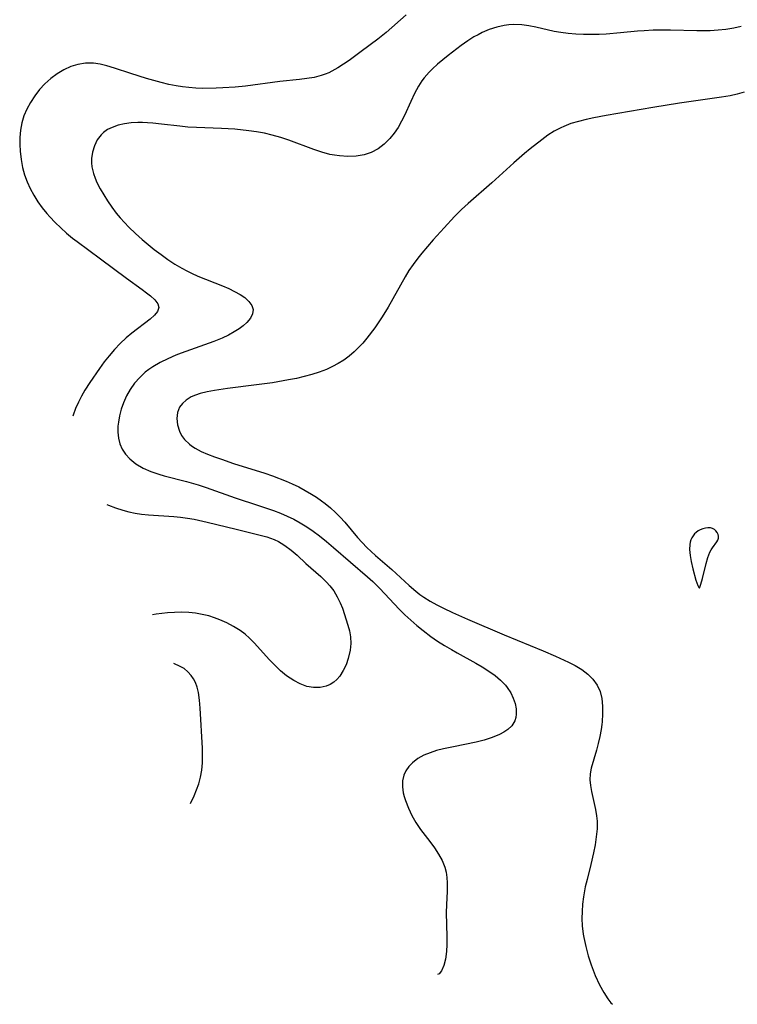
# Model space of a CAD drawing. Header units: metres. Extents: x 1073367 to 1082519, y 1569854 to 1574957.
# Tile 636 of 656: x 1080022 to 1080177, y 1570354 to 1570566. Entities that reach past the tile are written whole.
import ezdxf

# ---------------------------------------------------------------- set-up
doc = ezdxf.new("R2010")
doc.units = ezdxf.units.M
doc.layers.add('CGG_CurvaNivelLidar_v1', color=253, linetype='Continuous', lineweight=30)

msp = doc.modelspace()

# ---------------------------------------------------------------- linework, layer by layer
at = {"layer": 'CGG_CurvaNivelLidar_v1'}
for p, q in [((1080105.3494, 1570566.6727, 74), (1080101.005, 1570562.8756, 74)), ((1080126.4433, 1570564.3899, 74.5), (1080124.8245, 1570564.0316, 74.5)), ((1080127.4131, 1570564.5146, 74.5), (1080126.4433, 1570564.3899, 74.5)), ((1080128.3889, 1570564.5685, 74.5), (1080127.4131, 1570564.5146, 74.5)), ((1080130.2187, 1570564.4835, 74.5), (1080128.3889, 1570564.5685, 74.5)), ((1080131.7539, 1570564.2725, 74.5), (1080130.2187, 1570564.4835, 74.5)), ((1080133.2944, 1570563.9784, 74.5), (1080131.7539, 1570564.2725, 74.5)), ((1080101.005, 1570562.8756, 74), (1080099.2177, 1570561.4193, 74)), ((1080120.8032, 1570562.3861, 74.5), (1080119.9354, 1570561.8924, 74.5)), ((1080121.6857, 1570562.8401, 74.5), (1080120.8032, 1570562.3861, 74.5)), ((1080123.2358, 1570563.5095, 74.5), (1080121.6857, 1570562.8401, 74.5)), ((1080124.8245, 1570564.0316, 74.5), (1080123.2358, 1570563.5095, 74.5)), ((1080137.2358, 1570563.1088, 74.5), (1080133.2944, 1570563.9784, 74.5)), ((1080138.6276, 1570562.864, 74.5), (1080137.2358, 1570563.1088, 74.5)), ((1080140.2057, 1570562.6618, 74.5), (1080138.6276, 1570562.864, 74.5)), ((1080141.8652, 1570562.5209, 74.5), (1080140.2057, 1570562.6618, 74.5)), ((1080143.5366, 1570562.4414, 74.5), (1080141.8652, 1570562.5209, 74.5)), ((1080145.2159, 1570562.4178, 74.5), (1080143.5366, 1570562.4414, 74.5)), ((1080146.8997, 1570562.4475, 74.5), (1080145.2159, 1570562.4178, 74.5)), ((1080148.4328, 1570562.5204, 74.5), (1080146.8997, 1570562.4475, 74.5)), ((1080151.4961, 1570562.7725, 74.5), (1080148.4328, 1570562.5204, 74.5)), ((1080155.16, 1570563.1272, 74.5), (1080151.4961, 1570562.7725, 74.5)), ((1080156.5766, 1570563.2387, 74.5), (1080155.16, 1570563.1272, 74.5)), ((1080158.5264, 1570563.3399, 74.5), (1080156.5766, 1570563.2387, 74.5)), ((1080160.6712, 1570563.3669, 74.5), (1080158.5264, 1570563.3399, 74.5)), ((1080162.2942, 1570563.3452, 74.5), (1080160.6712, 1570563.3669, 74.5)), ((1080167.9617, 1570563.2076, 74.5), (1080162.2942, 1570563.3452, 74.5)), ((1080170.7748, 1570563.2522, 74.5), (1080167.9617, 1570563.2076, 74.5)), ((1080172.4978, 1570563.3528, 74.5), (1080170.7748, 1570563.2522, 74.5)), ((1080174.2018, 1570563.5238, 74.5), (1080172.4978, 1570563.3528, 74.5)), ((1080175.8799, 1570563.7829, 74.5), (1080174.2018, 1570563.5238, 74.5)), ((1080177.5235, 1570564.1531, 74.5), (1080175.8799, 1570563.7829, 74.5)), ((1080099.2177, 1570561.4193, 74), (1080095.6627, 1570558.7365, 74)), ((1080117.1619, 1570560.0464, 74.5), (1080114.3648, 1570557.8968, 74.5)), ((1080118.6022, 1570561.0534, 74.5), (1080117.1619, 1570560.0464, 74.5)), ((1080119.9354, 1570561.8924, 74.5), (1080118.6022, 1570561.0534, 74.5)), ((1080095.6627, 1570558.7365, 74), (1080093.0627, 1570556.852, 74)), ((1080114.3648, 1570557.8968, 74.5), (1080112.0705, 1570556.0119, 74.5)), ((1080034.6104, 1570556, 74), (1080033.0647, 1570555.5128, 74)), ((1080036.2917, 1570556.2688, 74), (1080034.6104, 1570556, 74)), ((1080037.9913, 1570556.2657, 74), (1080036.2917, 1570556.2688, 74)), ((1080039.4081, 1570556.0522, 74), (1080037.9913, 1570556.2657, 74)), ((1080040.8325, 1570555.6998, 74), (1080039.4081, 1570556.0522, 74)), ((1080091.8405, 1570556.0042, 74), (1080090.6075, 1570555.2139, 74)), ((1080093.0627, 1570556.852, 74), (1080091.8405, 1570556.0042, 74)), ((1080112.0705, 1570556.0119, 74.5), (1080110.9845, 1570555.0245, 74.5)), ((1080030.1323, 1570553.9831, 74), (1080028.7759, 1570552.9811, 74)), ((1080031.5679, 1570554.8316, 74), (1080030.1323, 1570553.9831, 74)), ((1080033.0647, 1570555.5128, 74), (1080031.5679, 1570554.8316, 74)), ((1080042.5354, 1570555.1819, 74), (1080040.8325, 1570555.6998, 74)), ((1080046.0171, 1570554.0061, 74), (1080042.5354, 1570555.1819, 74)), ((1080049.4049, 1570552.933, 74), (1080046.0171, 1570554.0061, 74)), ((1080087.8884, 1570553.8601, 74), (1080087.0124, 1570553.5712, 74)), ((1080088.65, 1570554.171, 74), (1080087.8884, 1570553.8601, 74)), ((1080089.3514, 1570554.5086, 74), (1080088.65, 1570554.171, 74)), ((1080090.6075, 1570555.2139, 74), (1080089.3514, 1570554.5086, 74)), ((1080110.2472, 1570554.2855, 74.5), (1080109.216, 1570553.1038, 74.5)), ((1080110.9845, 1570555.0245, 74.5), (1080110.2472, 1570554.2855, 74.5)), ((1080027.4964, 1570551.8119, 74), (1080026.3606, 1570550.5658, 74)), ((1080028.7759, 1570552.9811, 74), (1080027.4964, 1570551.8119, 74)), ((1080052.5802, 1570552.0639, 74), (1080049.4049, 1570552.933, 74)), ((1080054.1817, 1570551.6887, 74), (1080052.5802, 1570552.0639, 74)), ((1080055.7914, 1570551.3668, 74), (1080054.1817, 1570551.6887, 74)), ((1080078.0918, 1570552.2711, 74), (1080070.7182, 1570551.3281, 74)), ((1080082.3244, 1570552.7145, 74), (1080078.0918, 1570552.2711, 74)), ((1080083.927, 1570552.9228, 74), (1080082.3244, 1570552.7145, 74)), ((1080085.4938, 1570553.1966, 74), (1080083.927, 1570552.9228, 74)), ((1080087.0124, 1570553.5712, 74), (1080085.4938, 1570553.1966, 74)), ((1080108.7219, 1570552.4464, 74.5), (1080107.9889, 1570551.3103, 74.5)), ((1080109.216, 1570553.1038, 74.5), (1080108.7219, 1570552.4464, 74.5)), ((1080026.3606, 1570550.5658, 74), (1080025.3244, 1570549.2254, 74)), ((1080057.1476, 1570551.1474, 74), (1080055.7914, 1570551.3668, 74)), ((1080058.5092, 1570550.9817, 74), (1080057.1476, 1570551.1474, 74)), ((1080060.0213, 1570550.8668, 74), (1080058.5092, 1570550.9817, 74)), ((1080061.5379, 1570550.8142, 74), (1080060.0213, 1570550.8668, 74)), ((1080064.4111, 1570550.8466, 74), (1080061.5379, 1570550.8142, 74)), ((1080065.8488, 1570550.9131, 74), (1080064.4111, 1570550.8466, 74)), ((1080068.4894, 1570551.1037, 74), (1080065.8488, 1570550.9131, 74)), ((1080070.7182, 1570551.3281, 74), (1080068.4894, 1570551.1037, 74)), ((1080107.1125, 1570549.6889, 74.5), (1080106.3173, 1570548.0058, 74.5)), ((1080107.9889, 1570551.3103, 74.5), (1080107.1125, 1570549.6889, 74.5)), ((1080176.6478, 1570549.5631, 75), (1080175.1069, 1570549.2313, 75)), ((1080178.1638, 1570549.9714, 75), (1080176.6478, 1570549.5631, 75)), ((1080024.3995, 1570547.8042, 74), (1080023.6373, 1570546.3805, 74)), ((1080025.3244, 1570549.2254, 74), (1080024.3995, 1570547.8042, 74)), ((1080106.3173, 1570548.0058, 74.5), (1080104.9729, 1570545.0102, 74.5)), ((1080164.1749, 1570547.6492, 75), (1080158.4741, 1570546.729, 75)), ((1080173.2694, 1570548.9109, 75), (1080164.1749, 1570547.6492, 75)), ((1080175.1069, 1570549.2313, 75), (1080173.2694, 1570548.9109, 75)), ((1080023.6373, 1570546.3805, 74), (1080023.0086, 1570544.8996, 74)), ((1080158.4741, 1570546.729, 75), (1080148.4329, 1570544.9608, 75)), ((1080022.5358, 1570543.3672, 74), (1080022.2443, 1570541.8288, 74)), ((1080023.0086, 1570544.8996, 74), (1080022.5358, 1570543.3672, 74)), ((1080044.6316, 1570543.1848, 74.5), (1080043.2648, 1570542.87, 74.5)), ((1080046.0659, 1570543.3817, 74.5), (1080044.6316, 1570543.1848, 74.5)), ((1080047.5487, 1570543.4693, 74.5), (1080046.0659, 1570543.3817, 74.5)), ((1080048.5252, 1570543.47, 74.5), (1080047.5487, 1570543.4693, 74.5)), ((1080049.6197, 1570543.4265, 74.5), (1080048.5252, 1570543.47, 74.5)), ((1080050.724, 1570543.345, 74.5), (1080049.6197, 1570543.4265, 74.5)), ((1080052.6587, 1570543.1378, 74.5), (1080050.724, 1570543.345, 74.5)), ((1080056.571, 1570542.6566, 74.5), (1080052.6587, 1570543.1378, 74.5)), ((1080104.3518, 1570543.749, 74.5), (1080103.5962, 1570542.4204, 74.5)), ((1080104.9729, 1570545.0102, 74.5), (1080104.3518, 1570543.749, 74.5)), ((1080140.8163, 1570543.2314, 75), (1080139.2643, 1570542.64, 75)), ((1080142.4213, 1570543.7109, 75), (1080140.8163, 1570543.2314, 75)), ((1080144.0656, 1570544.1112, 75), (1080142.4213, 1570543.7109, 75)), ((1080145.7382, 1570544.4594, 75), (1080144.0656, 1570544.1112, 75)), ((1080148.4329, 1570544.9608, 75), (1080145.7382, 1570544.4594, 75)), ((1080022.2443, 1570541.8288, 74), (1080022.1011, 1570540.2586, 74)), ((1080040.1549, 1570541.3262, 74.5), (1080039.6088, 1570540.8104, 74.5)), ((1080041.0201, 1570541.9332, 74.5), (1080040.1549, 1570541.3262, 74.5)), ((1080041.9897, 1570542.4222, 74.5), (1080041.0201, 1570541.9332, 74.5)), ((1080043.2648, 1570542.87, 74.5), (1080041.9897, 1570542.4222, 74.5)), ((1080058.2983, 1570542.4919, 74.5), (1080056.571, 1570542.6566, 74.5)), ((1080060.1861, 1570542.3672, 74.5), (1080058.2983, 1570542.4919, 74.5)), ((1080065.5534, 1570542.1831, 74.5), (1080060.1861, 1570542.3672, 74.5)), ((1080068.4057, 1570542.0271, 74.5), (1080065.5534, 1570542.1831, 74.5)), ((1080071.415, 1570541.7102, 74.5), (1080068.4057, 1570542.0271, 74.5)), ((1080073.1081, 1570541.4598, 74.5), (1080071.415, 1570541.7102, 74.5)), ((1080074.7879, 1570541.1513, 74.5), (1080073.1081, 1570541.4598, 74.5)), ((1080076.4505, 1570540.7748, 74.5), (1080074.7879, 1570541.1513, 74.5)), ((1080102.7554, 1570541.1671, 74.5), (1080101.8244, 1570540.0091, 74.5)), ((1080103.5962, 1570542.4204, 74.5), (1080102.7554, 1570541.1671, 74.5)), ((1080137.2294, 1570541.5873, 75), (1080135.863, 1570540.71, 75)), ((1080138.6458, 1570542.3558, 75), (1080137.2294, 1570541.5873, 75)), ((1080139.2643, 1570542.64, 75), (1080138.6458, 1570542.3558, 75)), ((1080022.1011, 1570540.2586, 74), (1080022.0815, 1570538.7649, 74)), ((1080038.7809, 1570539.7147, 74.5), (1080038.1629, 1570538.4669, 74.5)), ((1080039.6088, 1570540.8104, 74.5), (1080038.7809, 1570539.7147, 74.5)), ((1080078.3111, 1570540.2521, 74.5), (1080076.4505, 1570540.7748, 74.5)), ((1080080.0886, 1570539.652, 74.5), (1080078.3111, 1570540.2521, 74.5)), ((1080085.4077, 1570537.6391, 74.5), (1080080.0886, 1570539.652, 74.5)), ((1080101.8244, 1570540.0091, 74.5), (1080100.6081, 1570538.8004, 74.5)), ((1080134.5313, 1570539.7537, 75), (1080132.0274, 1570537.7817, 75)), ((1080135.863, 1570540.71, 75), (1080134.5313, 1570539.7537, 75)), ((1080022.0815, 1570538.7649, 74), (1080022.1601, 1570537.2641, 74)), ((1080022.1601, 1570537.2641, 74), (1080022.3674, 1570535.5125, 74)), ((1080037.7504, 1570537.1114, 74.5), (1080037.5539, 1570535.6849, 74.5)), ((1080038.1629, 1570538.4669, 74.5), (1080037.7504, 1570537.1114, 74.5)), ((1080087.1348, 1570537.0614, 74.5), (1080085.4077, 1570537.6391, 74.5)), ((1080088.8685, 1570536.6012, 74.5), (1080087.1348, 1570537.0614, 74.5)), ((1080097.8058, 1570537.0006, 74.5), (1080096.2819, 1570536.5007, 74.5)), ((1080099.2673, 1570537.7842, 74.5), (1080097.8058, 1570537.0006, 74.5)), ((1080100.6081, 1570538.8004, 74.5), (1080099.2673, 1570537.7842, 74.5)), ((1080130.8419, 1570536.7972, 75), (1080128.4974, 1570534.7715, 75)), ((1080132.0274, 1570537.7817, 75), (1080130.8419, 1570536.7972, 75)), ((1080022.3674, 1570535.5125, 74), (1080022.7027, 1570533.7776, 74)), ((1080037.5539, 1570535.6849, 74.5), (1080037.5486, 1570534.8106, 74.5)), ((1080037.5486, 1570534.8106, 74.5), (1080037.6324, 1570533.9291, 74.5)), ((1080089.9156, 1570536.4016, 74.5), (1080088.8685, 1570536.6012, 74.5)), ((1080090.9631, 1570536.2604, 74.5), (1080089.9156, 1570536.4016, 74.5)), ((1080092.7797, 1570536.1478, 74.5), (1080090.9631, 1570536.2604, 74.5)), ((1080094.5618, 1570536.2175, 74.5), (1080092.7797, 1570536.1478, 74.5)), ((1080096.2819, 1570536.5007, 74.5), (1080094.5618, 1570536.2175, 74.5)), ((1080128.4974, 1570534.7715, 75), (1080123.7892, 1570530.4796, 75)), ((1080022.7027, 1570533.7776, 74), (1080023.1266, 1570532.2275, 74)), ((1080037.6324, 1570533.9291, 74.5), (1080037.9553, 1570532.5054, 74.5)), ((1080037.9553, 1570532.5054, 74.5), (1080038.3034, 1570531.5062, 74.5)), ((1080023.1266, 1570532.2275, 74), (1080023.6636, 1570530.712, 74)), ((1080023.6636, 1570530.712, 74), (1080024.3163, 1570529.2414, 74)), ((1080038.3034, 1570531.5062, 74.5), (1080038.7321, 1570530.5123, 74.5)), ((1080038.7321, 1570530.5123, 74.5), (1080039.4093, 1570529.1866, 74.5)), ((1080123.7892, 1570530.4796, 75), (1080118.6595, 1570525.9923, 75)), ((1080024.3163, 1570529.2414, 74), (1080025.1116, 1570527.7846, 74)), ((1080039.4093, 1570529.1866, 74.5), (1080040.1757, 1570527.8712, 74.5)), ((1080025.1116, 1570527.7846, 74), (1080026.0127, 1570526.3807, 74)), ((1080026.0127, 1570526.3807, 74), (1080026.9331, 1570525.1136, 74)), ((1080040.1757, 1570527.8712, 74.5), (1080041.0077, 1570526.5659, 74.5)), ((1080041.0077, 1570526.5659, 74.5), (1080041.9049, 1570525.2546, 74.5)), ((1080026.9331, 1570525.1136, 74), (1080027.9237, 1570523.8923, 74)), ((1080041.9049, 1570525.2546, 74.5), (1080042.8629, 1570523.9715, 74.5)), ((1080042.8629, 1570523.9715, 74.5), (1080043.7306, 1570522.9182, 74.5)), ((1080117.2795, 1570524.7248, 75), (1080115.7214, 1570523.2047, 75)), ((1080118.6595, 1570525.9923, 75), (1080117.2795, 1570524.7248, 75)), ((1080027.9237, 1570523.8923, 74), (1080028.5693, 1570523.1631, 74)), ((1080028.5693, 1570523.1631, 74), (1080029.7233, 1570521.9499, 74)), ((1080029.7233, 1570521.9499, 74), (1080030.9296, 1570520.7784, 74)), ((1080043.7306, 1570522.9182, 74.5), (1080044.6454, 1570521.8959, 74.5)), ((1080044.6454, 1570521.8959, 74.5), (1080045.6007, 1570520.9037, 74.5)), ((1080115.7214, 1570523.2047, 75), (1080113.4812, 1570520.8134, 75)), ((1080030.9296, 1570520.7784, 74), (1080032.1833, 1570519.6499, 74)), ((1080045.6007, 1570520.9037, 74.5), (1080046.9983, 1570519.5614, 74.5)), ((1080113.4812, 1570520.8134, 75), (1080111.1323, 1570518.1796, 75)), ((1080032.1833, 1570519.6499, 74), (1080033.4829, 1570518.5688, 74)), ((1080033.4829, 1570518.5688, 74), (1080034.4442, 1570517.8224, 74)), ((1080034.4442, 1570517.8224, 74), (1080039.4592, 1570514.1367, 74)), ((1080046.9983, 1570519.5614, 74.5), (1080048.4513, 1570518.2718, 74.5)), ((1080048.4513, 1570518.2718, 74.5), (1080051.0709, 1570516.1343, 74.5)), ((1080111.1323, 1570518.1796, 75), (1080108.6765, 1570515.3227, 75)), ((1080051.0709, 1570516.1343, 74.5), (1080052.5311, 1570515.006, 74.5)), ((1080039.4592, 1570514.1367, 74), (1080045.0655, 1570509.9097, 74)), ((1080052.5311, 1570515.006, 74.5), (1080054.0214, 1570513.9245, 74.5)), ((1080054.0214, 1570513.9245, 74.5), (1080055.4942, 1570512.9543, 74.5)), ((1080107.8314, 1570514.2769, 75), (1080106.8047, 1570512.8991, 75)), ((1080108.6765, 1570515.3227, 75), (1080107.8314, 1570514.2769, 75)), ((1080055.4942, 1570512.9543, 74.5), (1080057.0115, 1570512.06, 74.5)), ((1080057.0115, 1570512.06, 74.5), (1080058.052, 1570511.5076, 74.5)), ((1080058.052, 1570511.5076, 74.5), (1080059.1096, 1570510.9927, 74.5)), ((1080105.9281, 1570511.5821, 75), (1080105.1047, 1570510.2259, 75)), ((1080106.8047, 1570512.8991, 75), (1080105.9281, 1570511.5821, 75)), ((1080045.0655, 1570509.9097, 74), (1080048.4617, 1570507.5061, 74)), ((1080059.1096, 1570510.9927, 74.5), (1080060.4402, 1570510.4027, 74.5)), ((1080060.4402, 1570510.4027, 74.5), (1080065.7874, 1570508.2758, 74.5)), ((1080105.1047, 1570510.2259, 75), (1080101.4781, 1570503.6687, 75)), ((1080048.4617, 1570507.5061, 74), (1080049.3969, 1570506.8067, 74)), ((1080065.7874, 1570508.2758, 74.5), (1080067.118, 1570507.6997, 74.5)), ((1080067.118, 1570507.6997, 74.5), (1080068.3724, 1570507.0973, 74.5)), ((1080068.3724, 1570507.0973, 74.5), (1080069.5474, 1570506.4451, 74.5)), ((1080049.3969, 1570506.8067, 74), (1080050.2419, 1570506.1263, 74)), ((1080050.2419, 1570506.1263, 74), (1080051.1766, 1570505.2568, 74)), ((1080051.1766, 1570505.2568, 74), (1080051.8173, 1570504.4144, 74)), ((1080069.5474, 1570506.4451, 74.5), (1080070.5773, 1570505.7455, 74.5)), ((1080070.5773, 1570505.7455, 74.5), (1080071.4706, 1570504.934, 74.5)), ((1080071.4706, 1570504.934, 74.5), (1080072.0908, 1570504.0687, 74.5)), ((1080051.7931, 1570502.7665, 74), (1080051.1336, 1570501.9399, 74)), ((1080052.0512, 1570503.5861, 74), (1080051.7931, 1570502.7665, 74)), ((1080051.8173, 1570504.4144, 74), (1080052.0512, 1570503.5861, 74)), ((1080072.0908, 1570504.0687, 74.5), (1080072.3666, 1570503.1622, 74.5)), ((1080072.3666, 1570503.1622, 74.5), (1080072.2436, 1570502.2396, 74.5)), ((1080101.4781, 1570503.6687, 75), (1080100.191, 1570501.6022, 75)), ((1080050.1841, 1570501.0966, 74), (1080046.2055, 1570498.0978, 74)), ((1080051.1336, 1570501.9399, 74), (1080050.1841, 1570501.0966, 74)), ((1080071.7788, 1570501.3129, 74.5), (1080071.0356, 1570500.4074, 74.5)), ((1080072.2436, 1570502.2396, 74.5), (1080071.7788, 1570501.3129, 74.5)), ((1080100.191, 1570501.6022, 75), (1080098.5481, 1570499.2334, 75)), ((1080069.323, 1570499.0047, 74.5), (1080068.2971, 1570498.3556, 74.5)), ((1080070.2439, 1570499.6893, 74.5), (1080069.323, 1570499.0047, 74.5)), ((1080071.0356, 1570500.4074, 74.5), (1080070.2439, 1570499.6893, 74.5)), ((1080098.5481, 1570499.2334, 75), (1080096.855, 1570497.008, 75)), ((1080045.0105, 1570497.0971, 74), (1080043.7344, 1570495.896, 74)), ((1080046.2055, 1570498.0978, 74), (1080045.0105, 1570497.0971, 74)), ((1080065.6691, 1570497.0244, 74.5), (1080063.9227, 1570496.3146, 74.5)), ((1080067.0273, 1570497.6639, 74.5), (1080065.6691, 1570497.0244, 74.5)), ((1080068.2971, 1570498.3556, 74.5), (1080067.0273, 1570497.6639, 74.5)), ((1080096.855, 1570497.008, 75), (1080095.9615, 1570495.9451, 75)), ((1080042.5048, 1570494.6031, 74), (1080041.3245, 1570493.2349, 74)), ((1080043.7344, 1570495.896, 74), (1080042.5048, 1570494.6031, 74)), ((1080063.9227, 1570496.3146, 74.5), (1080056.8312, 1570493.7514, 74.5)), ((1080095.0822, 1570494.9906, 75), (1080094.1564, 1570494.0886, 75)), ((1080095.9615, 1570495.9451, 75), (1080095.0822, 1570494.9906, 75)), ((1080041.3245, 1570493.2349, 74), (1080040.2724, 1570491.9025, 74)), ((1080053.988, 1570492.5711, 74.5), (1080052.3138, 1570491.7509, 74.5)), ((1080055.7228, 1570493.3142, 74.5), (1080053.988, 1570492.5711, 74.5)), ((1080056.8312, 1570493.7514, 74.5), (1080055.7228, 1570493.3142, 74.5)), ((1080091.9076, 1570492.3038, 75), (1080090.6926, 1570491.5346, 75)), ((1080093.0632, 1570493.1564, 75), (1080091.9076, 1570492.3038, 75)), ((1080094.1564, 1570494.0886, 75), (1080093.0632, 1570493.1564, 75)), ((1080039.2468, 1570490.4993, 74), (1080037.1724, 1570487.4425, 74)), ((1080040.2724, 1570491.9025, 74), (1080039.2468, 1570490.4993, 74)), ((1080049.9125, 1570490.2632, 74.5), (1080049.138, 1570489.6581, 74.5)), ((1080050.7276, 1570490.8243, 74.5), (1080049.9125, 1570490.2632, 74.5)), ((1080052.3138, 1570491.7509, 74.5), (1080050.7276, 1570490.8243, 74.5)), ((1080088.1887, 1570490.291, 75), (1080086.6228, 1570489.6884, 75)), ((1080089.4641, 1570490.8745, 75), (1080088.1887, 1570490.291, 75)), ((1080090.6926, 1570491.5346, 75), (1080089.4641, 1570490.8745, 75)), ((1080047.9244, 1570488.5288, 74.5), (1080046.8376, 1570487.2891, 74.5)), ((1080049.138, 1570489.6581, 74.5), (1080047.9244, 1570488.5288, 74.5)), ((1080080.0078, 1570488.0027, 75), (1080076.52, 1570487.4218, 75)), ((1080081.6721, 1570488.333, 75), (1080080.0078, 1570488.0027, 75)), ((1080083.365, 1570488.7219, 75), (1080081.6721, 1570488.333, 75)), ((1080085.0119, 1570489.1693, 75), (1080083.365, 1570488.7219, 75)), ((1080086.6228, 1570489.6884, 75), (1080085.0119, 1570489.1693, 75)), ((1080036.1428, 1570485.7903, 74), (1080035.4268, 1570484.5311, 74)), ((1080037.1724, 1570487.4425, 74), (1080036.1428, 1570485.7903, 74)), ((1080045.8807, 1570485.9566, 74.5), (1080045.0733, 1570484.5646, 74.5)), ((1080046.8376, 1570487.2891, 74.5), (1080045.8807, 1570485.9566, 74.5)), ((1080066.8644, 1570486.1808, 75), (1080064.0079, 1570485.7656, 75)), ((1080073.0539, 1570486.9498, 75), (1080066.8644, 1570486.1808, 75)), ((1080076.52, 1570487.4218, 75), (1080073.0539, 1570486.9498, 75)), ((1080035.4268, 1570484.5311, 74), (1080034.7659, 1570483.2497, 74)), ((1080045.0733, 1570484.5646, 74.5), (1080044.4094, 1570483.1117, 74.5)), ((1080057.9069, 1570483.6648, 75), (1080057.1206, 1570482.957, 75)), ((1080059.0345, 1570484.3557, 75), (1080057.9069, 1570483.6648, 75)), ((1080059.952, 1570484.757, 75), (1080059.0345, 1570484.3557, 75)), ((1080060.9419, 1570485.0903, 75), (1080059.952, 1570484.757, 75)), ((1080062.4328, 1570485.4672, 75), (1080060.9419, 1570485.0903, 75)), ((1080064.0079, 1570485.7656, 75), (1080062.4328, 1570485.4672, 75)), ((1080034.1275, 1570481.8539, 74), (1080033.5666, 1570480.4383, 74)), ((1080034.7659, 1570483.2497, 74), (1080034.1275, 1570481.8539, 74)), ((1080043.9267, 1570481.7152, 74.5), (1080043.5692, 1570480.298, 74.5)), ((1080044.4094, 1570483.1117, 74.5), (1080043.9267, 1570481.7152, 74.5)), ((1080056.5217, 1570482.1408, 75), (1080056.0691, 1570480.9751, 75)), ((1080057.1206, 1570482.957, 75), (1080056.5217, 1570482.1408, 75)), ((1080033.5666, 1570480.4383, 74), (1080033.4977, 1570480.2305, 74)), ((1080043.5692, 1570480.298, 74.5), (1080043.3326, 1570478.8792, 74.5)), ((1080056.0691, 1570480.9751, 75), (1080055.9217, 1570479.7079, 75)), ((1080055.9217, 1570479.7079, 75), (1080056.0631, 1570478.3155, 75)), ((1080043.2507, 1570478.0354, 74.5), (1080043.227, 1570476.7296, 74.5)), ((1080043.3326, 1570478.8792, 74.5), (1080043.2507, 1570478.0354, 74.5)), ((1080056.0631, 1570478.3155, 75), (1080056.4835, 1570476.9428, 75)), ((1080043.227, 1570476.7296, 74.5), (1080043.3513, 1570475.4642, 74.5)), ((1080043.3513, 1570475.4642, 74.5), (1080043.6525, 1570474.2579, 74.5)), ((1080056.4835, 1570476.9428, 75), (1080056.9504, 1570476.011, 75)), ((1080056.9504, 1570476.011, 75), (1080057.5663, 1570475.15, 75)), ((1080043.6525, 1570474.2579, 74.5), (1080044.1749, 1570473.0925, 74.5)), ((1080044.1749, 1570473.0925, 74.5), (1080044.8905, 1570472.0178, 74.5)), ((1080057.5663, 1570475.15, 75), (1080058.6321, 1570474.1426, 75)), ((1080058.6321, 1570474.1426, 75), (1080059.0648, 1570473.8241, 75)), ((1080059.0648, 1570473.8241, 75), (1080059.8838, 1570473.3033, 75)), ((1080059.8838, 1570473.3033, 75), (1080061.1731, 1570472.6261, 75)), ((1080044.8905, 1570472.0178, 74.5), (1080045.7736, 1570471.0425, 74.5)), ((1080045.7736, 1570471.0425, 74.5), (1080047.1271, 1570469.9456, 74.5)), ((1080061.1731, 1570472.6261, 75), (1080062.5601, 1570472.0156, 75)), ((1080062.5601, 1570472.0156, 75), (1080064.0175, 1570471.451, 75)), ((1080064.0175, 1570471.451, 75), (1080065.5233, 1570470.9143, 75)), ((1080047.1271, 1570469.9456, 74.5), (1080048.6738, 1570469.0269, 74.5)), ((1080048.6738, 1570469.0269, 74.5), (1080050.2971, 1570468.3076, 74.5)), ((1080065.5233, 1570470.9143, 75), (1080068.1666, 1570470.031, 75)), ((1080068.1666, 1570470.031, 75), (1080074.9084, 1570467.9005, 75)), ((1080050.2971, 1570468.3076, 74.5), (1080052.0194, 1570467.7157, 74.5)), ((1080052.0194, 1570467.7157, 74.5), (1080053.1682, 1570467.3852, 74.5)), ((1080053.1682, 1570467.3852, 74.5), (1080058.0275, 1570466.1172, 74.5)), ((1080074.9084, 1570467.9005, 75), (1080076.5666, 1570467.3285, 75)), ((1080076.5666, 1570467.3285, 75), (1080079.5154, 1570466.2046, 75)), ((1080058.0275, 1570466.1172, 74.5), (1080060.5083, 1570465.3859, 74.5)), ((1080060.5083, 1570465.3859, 74.5), (1080062.2777, 1570464.8048, 74.5)), ((1080062.2777, 1570464.8048, 74.5), (1080068.527, 1570462.6092, 74.5)), ((1080079.5154, 1570466.2046, 75), (1080080.8021, 1570465.6447, 75)), ((1080080.8021, 1570465.6447, 75), (1080082.2129, 1570464.9555, 75)), ((1080082.2129, 1570464.9555, 75), (1080083.5876, 1570464.2115, 75)), ((1080068.527, 1570462.6092, 74.5), (1080073.5504, 1570460.9642, 74.5)), ((1080083.5876, 1570464.2115, 75), (1080084.9292, 1570463.4235, 75)), ((1080084.9292, 1570463.4235, 75), (1080086.0302, 1570462.7308, 75)), ((1080086.0302, 1570462.7308, 75), (1080087.0994, 1570461.9993, 75)), ((1080040.8632, 1570461.1931, 74), (1080041.223, 1570461.0259, 74)), ((1080041.223, 1570461.0259, 74), (1080042.7369, 1570460.4376, 74)), ((1080042.7369, 1570460.4376, 74), (1080044.3014, 1570459.9424, 74)), ((1080073.5504, 1570460.9642, 74.5), (1080076.7717, 1570459.8673, 74.5)), ((1080087.0994, 1570461.9993, 75), (1080087.9024, 1570461.3962, 75)), ((1080087.9024, 1570461.3962, 75), (1080089.0287, 1570460.4613, 75)), ((1080089.0287, 1570460.4613, 75), (1080090.1046, 1570459.4704, 75)), ((1080044.3014, 1570459.9424, 74), (1080045.6195, 1570459.6072, 74)), ((1080045.6195, 1570459.6072, 74), (1080046.9595, 1570459.3344, 74)), ((1080046.9595, 1570459.3344, 74), (1080048.3164, 1570459.122, 74)), ((1080048.3164, 1570459.122, 74), (1080049.8206, 1570458.9538, 74)), ((1080049.8206, 1570458.9538, 74), (1080055.2546, 1570458.57, 74)), ((1080055.2546, 1570458.57, 74), (1080056.7544, 1570458.4325, 74)), ((1080056.7544, 1570458.4325, 74), (1080058.244, 1570458.2416, 74)), ((1080058.244, 1570458.2416, 74), (1080059.656, 1570457.9945, 74)), ((1080076.7717, 1570459.8673, 74.5), (1080078.2543, 1570459.3039, 74.5)), ((1080078.2543, 1570459.3039, 74.5), (1080079.6992, 1570458.684, 74.5)), ((1080079.6992, 1570458.684, 74.5), (1080081.1115, 1570458, 74.5)), ((1080090.1046, 1570459.4704, 75), (1080091.1331, 1570458.4321, 75)), ((1080091.1331, 1570458.4321, 75), (1080092.1152, 1570457.3529, 75)), ((1080059.656, 1570457.9945, 74), (1080062.4591, 1570457.3712, 74)), ((1080062.4591, 1570457.3712, 74), (1080068.6893, 1570455.829, 74)), ((1080081.1115, 1570458, 74.5), (1080082.4871, 1570457.2491, 74.5)), ((1080082.4871, 1570457.2491, 74.5), (1080083.9223, 1570456.3643, 74.5)), ((1080083.9223, 1570456.3643, 74.5), (1080085.3166, 1570455.4122, 74.5)), ((1080092.1152, 1570457.3529, 75), (1080094.8732, 1570454.0579, 75)), ((1080170.3271, 1570456.1347, 75.5), (1080169.7824, 1570456.0646, 75.5)), ((1080170.8473, 1570456.1215, 75.5), (1080170.3271, 1570456.1347, 75.5)), ((1080171.3228, 1570456.0061, 75.5), (1080170.8473, 1570456.1215, 75.5)), ((1080068.6893, 1570455.829, 74), (1080073.6075, 1570454.6684, 74)), ((1080073.6075, 1570454.6684, 74), (1080075.2885, 1570454.1896, 74)), ((1080075.2885, 1570454.1896, 74), (1080076.8998, 1570453.6077, 74)), ((1080085.3166, 1570455.4122, 74.5), (1080086.6761, 1570454.4056, 74.5)), ((1080086.6761, 1570454.4056, 74.5), (1080088.1974, 1570453.1962, 74.5)), ((1080094.8732, 1570454.0579, 75), (1080095.8587, 1570452.9667, 75)), ((1080166.8695, 1570454.0115, 75.5), (1080166.6686, 1570453.5414, 75.5)), ((1080167.1293, 1570454.4459, 75.5), (1080166.8695, 1570454.0115, 75.5)), ((1080167.4455, 1570454.8367, 75.5), (1080167.1293, 1570454.4459, 75.5)), ((1080167.8205, 1570455.1797, 75.5), (1080167.4455, 1570454.8367, 75.5)), ((1080168.2395, 1570455.4714, 75.5), (1080167.8205, 1570455.1797, 75.5)), ((1080168.6903, 1570455.712, 75.5), (1080168.2395, 1570455.4714, 75.5)), ((1080169.231, 1570455.9224, 75.5), (1080168.6903, 1570455.712, 75.5)), ((1080169.7824, 1570456.0646, 75.5), (1080169.231, 1570455.9224, 75.5)), ((1080171.7112, 1570455.7905, 75.5), (1080171.3228, 1570456.0061, 75.5)), ((1080172.0403, 1570455.4921, 75.5), (1080171.7112, 1570455.7905, 75.5)), ((1080172.3067, 1570455.1362, 75.5), (1080172.0403, 1570455.4921, 75.5)), ((1080172.5018, 1570454.744, 75.5), (1080172.3067, 1570455.1362, 75.5)), ((1080172.611, 1570454.333, 75.5), (1080172.5018, 1570454.744, 75.5)), ((1080172.6129, 1570453.9188, 75.5), (1080172.611, 1570454.333, 75.5)), ((1080076.8998, 1570453.6077, 74), (1080077.8503, 1570453.1741, 74)), ((1080077.8503, 1570453.1741, 74), (1080078.4273, 1570452.8661, 74)), ((1080078.4273, 1570452.8661, 74), (1080079.2229, 1570452.3763, 74)), ((1080079.2229, 1570452.3763, 74), (1080080.5721, 1570451.3657, 74)), ((1080088.1974, 1570453.1962, 74.5), (1080089.6795, 1570451.9453, 74.5)), ((1080089.6795, 1570451.9453, 74.5), (1080096.9975, 1570445.5874, 74.5)), ((1080095.8587, 1570452.9667, 75), (1080096.8881, 1570451.9147, 75)), ((1080096.8881, 1570451.9147, 75), (1080097.8055, 1570451.0448, 75)), ((1080166.4471, 1570452.5563, 75.5), (1080166.3943, 1570451.5087, 75.5)), ((1080166.533, 1570453.0594, 75.5), (1080166.4471, 1570452.5563, 75.5)), ((1080166.6686, 1570453.5414, 75.5), (1080166.533, 1570453.0594, 75.5)), ((1080171.0339, 1570451.4166, 75.5), (1080171.3417, 1570451.8728, 75.5)), ((1080171.3417, 1570451.8728, 75.5), (1080172.2711, 1570453.1119, 75.5)), ((1080172.2711, 1570453.1119, 75.5), (1080172.4907, 1570453.5126, 75.5)), ((1080172.4907, 1570453.5126, 75.5), (1080172.6129, 1570453.9188, 75.5)), ((1080080.5721, 1570451.3657, 74), (1080081.832, 1570450.2509, 74)), ((1080081.832, 1570450.2509, 74), (1080083.7307, 1570448.4599, 74)), ((1080097.8055, 1570451.0448, 75), (1080098.7471, 1570450.2011, 75)), ((1080098.7471, 1570450.2011, 75), (1080102.262, 1570447.179, 75)), ((1080166.3943, 1570451.5087, 75.5), (1080166.4897, 1570450.221, 75.5)), ((1080166.4897, 1570450.221, 75.5), (1080166.6987, 1570448.8794, 75.5)), ((1080169.9406, 1570448.4446, 75.5), (1080170.3216, 1570449.7923, 75.5)), ((1080170.3216, 1570449.7923, 75.5), (1080170.5248, 1570450.3626, 75.5)), ((1080170.5248, 1570450.3626, 75.5), (1080170.7594, 1570450.9068, 75.5)), ((1080170.7594, 1570450.9068, 75.5), (1080171.0339, 1570451.4166, 75.5)), ((1080083.7307, 1570448.4599, 74), (1080086.9639, 1570445.6475, 74)), ((1080166.6987, 1570448.8794, 75.5), (1080167.0547, 1570447.2814, 75.5)), ((1080169.1707, 1570445.2582, 75.5), (1080169.9406, 1570448.4446, 75.5)), ((1080086.9639, 1570445.6475, 74), (1080088.2035, 1570444.42, 74)), ((1080096.9975, 1570445.5874, 74.5), (1080098.1393, 1570444.5523, 74.5)), ((1080102.262, 1570447.179, 75), (1080105.957, 1570443.7297, 75)), ((1080167.0547, 1570447.2814, 75.5), (1080167.7275, 1570444.8895, 75.5)), ((1080088.2035, 1570444.42, 74), (1080088.8656, 1570443.6721, 74)), ((1080088.8656, 1570443.6721, 74), (1080089.7123, 1570442.5681, 74)), ((1080098.1393, 1570444.5523, 74.5), (1080099.6743, 1570443.0496, 74.5)), ((1080105.957, 1570443.7297, 75), (1080107.396, 1570442.4862, 75)), ((1080167.7275, 1570444.8895, 75.5), (1080168.1544, 1570443.7249, 75.5)), ((1080168.1544, 1570443.7249, 75.5), (1080168.3695, 1570443.3201, 75.5)), ((1080168.5498, 1570443.2681, 75.5), (1080168.6089, 1570443.3744, 75.5)), ((1080168.6089, 1570443.3744, 75.5), (1080168.8275, 1570443.9836, 75.5)), ((1080168.8275, 1570443.9836, 75.5), (1080169.1707, 1570445.2582, 75.5)), ((1080089.7123, 1570442.5681, 74), (1080090.4818, 1570441.319, 74)), ((1080090.4818, 1570441.319, 74), (1080091.1262, 1570440.0047, 74)), ((1080099.6743, 1570443.0496, 74.5), (1080103.8017, 1570438.6093, 74.5)), ((1080107.396, 1570442.4862, 75), (1080108.252, 1570441.8221, 75)), ((1080108.252, 1570441.8221, 75), (1080109.1386, 1570441.1972, 75)), ((1080168.3695, 1570443.3201, 75.5), (1080168.4727, 1570443.2262, 75.5)), ((1080168.4727, 1570443.2262, 75.5), (1080168.5, 1570443.24, 75.5)), ((1080168.5, 1570443.24, 75.5), (1080168.5498, 1570443.2681, 75.5)), ((1080091.1262, 1570440.0047, 74), (1080091.593, 1570438.8386, 74)), ((1080109.1386, 1570441.1972, 75), (1080110.5043, 1570440.3482, 75)), ((1080110.5043, 1570440.3482, 75), (1080111.923, 1570439.5694, 75)), ((1080111.923, 1570439.5694, 75), (1080113.3801, 1570438.839, 75)), ((1080051.4696, 1570437.5142, 74), (1080050.6859, 1570437.3965, 74)), ((1080053.9089, 1570437.8065, 74), (1080051.4696, 1570437.5142, 74)), ((1080055.453, 1570437.9253, 74), (1080053.9089, 1570437.8065, 74)), ((1080056.9897, 1570437.9698, 74), (1080055.453, 1570437.9253, 74)), ((1080058.5152, 1570437.9204, 74), (1080056.9897, 1570437.9698, 74)), ((1080059.9684, 1570437.7672, 74), (1080058.5152, 1570437.9204, 74)), ((1080061.403, 1570437.5128, 74), (1080059.9684, 1570437.7672, 74)), ((1080062.8139, 1570437.1606, 74), (1080061.403, 1570437.5128, 74)), ((1080064.025, 1570436.774, 74), (1080062.8139, 1570437.1606, 74)), ((1080091.593, 1570438.8386, 74), (1080092.797, 1570435.2155, 74)), ((1080103.8017, 1570438.6093, 74.5), (1080105.0307, 1570437.395, 74.5)), ((1080105.0307, 1570437.395, 74.5), (1080106.3083, 1570436.2226, 74.5)), ((1080113.3801, 1570438.839, 75), (1080115.3343, 1570437.9214, 75)), ((1080115.3343, 1570437.9214, 75), (1080118.565, 1570436.5007, 75)), ((1080065.2134, 1570436.3239, 74), (1080064.025, 1570436.774, 74)), ((1080066.7052, 1570435.6653, 74), (1080065.2134, 1570436.3239, 74)), ((1080068.1478, 1570434.9166, 74), (1080066.7052, 1570435.6653, 74)), ((1080069.5738, 1570434.0331, 74), (1080068.1478, 1570434.9166, 74)), ((1080092.797, 1570435.2155, 74), (1080093.1447, 1570433.9537, 74)), ((1080106.3083, 1570436.2226, 74.5), (1080107.6296, 1570435.0909, 74.5)), ((1080107.6296, 1570435.0909, 74.5), (1080108.9902, 1570434.003, 74.5)), ((1080118.565, 1570436.5007, 75), (1080126.4533, 1570433.1278, 75)), ((1080070.6169, 1570433.2539, 74), (1080069.5738, 1570434.0331, 74)), ((1080071.6022, 1570432.3948, 74), (1080070.6169, 1570433.2539, 74)), ((1080093.1447, 1570433.9537, 74), (1080093.3705, 1570432.6797, 74)), ((1080108.9902, 1570434.003, 74.5), (1080110.6696, 1570432.7596, 74.5)), ((1080110.6696, 1570432.7596, 74.5), (1080112.105, 1570431.7691, 74.5)), ((1080126.4533, 1570433.1278, 75), (1080134.8709, 1570429.6605, 75)), ((1080072.6614, 1570431.3289, 74), (1080071.6022, 1570432.3948, 74)), ((1080075.8252, 1570427.7751, 74), (1080072.6614, 1570431.3289, 74)), ((1080093.4179, 1570431.2333, 74), (1080093.2689, 1570429.7756, 74)), ((1080093.3705, 1570432.6797, 74), (1080093.4179, 1570431.2333, 74)), ((1080112.105, 1570431.7691, 74.5), (1080113.571, 1570430.819, 74.5)), ((1080113.571, 1570430.819, 74.5), (1080115.0654, 1570429.912, 74.5)), ((1080093.2689, 1570429.7756, 74), (1080092.8645, 1570428.0276, 74)), ((1080115.0654, 1570429.912, 74.5), (1080116.3307, 1570429.1895, 74.5)), ((1080116.3307, 1570429.1895, 74.5), (1080120.3169, 1570426.9996, 74.5)), ((1080134.8709, 1570429.6605, 75), (1080137.5051, 1570428.5114, 75)), ((1080137.5051, 1570428.5114, 75), (1080140.2929, 1570427.2177, 75)), ((1080055.4279, 1570426.8377, 74.5), (1080055.256, 1570426.8928, 74.5)), ((1080056.4975, 1570426.3826, 74.5), (1080055.4279, 1570426.8377, 74.5)), ((1080057.4738, 1570425.8183, 74.5), (1080056.4975, 1570426.3826, 74.5)), ((1080077.0045, 1570426.5347, 74), (1080075.8252, 1570427.7751, 74)), ((1080078.2275, 1570425.3668, 74), (1080077.0045, 1570426.5347, 74)), ((1080092.3786, 1570426.665, 74), (1080091.7613, 1570425.3847, 74)), ((1080092.8645, 1570428.0276, 74), (1080092.3786, 1570426.665, 74)), ((1080120.3169, 1570426.9996, 74.5), (1080121.7232, 1570426.1857, 74.5)), ((1080140.2929, 1570427.2177, 75), (1080141.7314, 1570426.4701, 75)), ((1080141.7314, 1570426.4701, 75), (1080143.1596, 1570425.5982, 75)), ((1080058.3209, 1570425.1402, 74.5), (1080057.4738, 1570425.8183, 74.5)), ((1080059.0454, 1570424.3427, 74.5), (1080058.3209, 1570425.1402, 74.5)), ((1080059.5263, 1570423.6293, 74.5), (1080059.0454, 1570424.3427, 74.5)), ((1080079.5793, 1570424.2543, 74), (1080078.2275, 1570425.3668, 74)), ((1080091.7613, 1570425.3847, 74), (1080091.0127, 1570424.2255, 74)), ((1080121.7232, 1570426.1857, 74.5), (1080123.1367, 1570425.2986, 74.5)), ((1080123.1367, 1570425.2986, 74.5), (1080124.4665, 1570424.3598, 74.5)), ((1080124.4665, 1570424.3598, 74.5), (1080125.6799, 1570423.3523, 74.5)), ((1080143.1596, 1570425.5982, 75), (1080144.4537, 1570424.6302, 75)), ((1080144.4537, 1570424.6302, 75), (1080145.5717, 1570423.5499, 75)), ((1080059.9234, 1570422.8539, 74.5), (1080059.5263, 1570423.6293, 74.5)), ((1080060.3065, 1570421.8139, 74.5), (1080059.9234, 1570422.8539, 74.5)), ((1080081.115, 1570423.2389, 74), (1080079.5793, 1570424.2543, 74)), ((1080082.5233, 1570422.5198, 74), (1080081.115, 1570423.2389, 74)), ((1080083.9535, 1570421.9998, 74), (1080082.5233, 1570422.5198, 74)), ((1080088.9355, 1570422.388, 74), (1080088.0877, 1570422.0191, 74)), ((1080089.7148, 1570422.8902, 74), (1080088.9355, 1570422.388, 74)), ((1080090.4011, 1570423.5063, 74), (1080089.7148, 1570422.8902, 74)), ((1080091.0127, 1570424.2255, 74), (1080090.4011, 1570423.5063, 74)), ((1080125.6799, 1570423.3523, 74.5), (1080126.7351, 1570422.2558, 74.5)), ((1080126.7351, 1570422.2558, 74.5), (1080127.1033, 1570421.787, 74.5)), ((1080145.5717, 1570423.5499, 75), (1080146.4943, 1570422.2691, 75)), ((1080146.4943, 1570422.2691, 75), (1080147.0948, 1570420.8707, 75)), ((1080060.5838, 1570420.7074, 74.5), (1080060.3065, 1570421.8139, 74.5)), ((1080060.8389, 1570419.0289, 74.5), (1080060.5838, 1570420.7074, 74.5)), ((1080085.3842, 1570421.7216, 74), (1080083.9535, 1570421.9998, 74)), ((1080086.7686, 1570421.7282, 74), (1080085.3842, 1570421.7216, 74)), ((1080088.0877, 1570422.0191, 74), (1080086.7686, 1570421.7282, 74)), ((1080127.1033, 1570421.787, 74.5), (1080127.8631, 1570420.6021, 74.5)), ((1080127.8631, 1570420.6021, 74.5), (1080128.4075, 1570419.4565, 74.5)), ((1080147.0948, 1570420.8707, 75), (1080147.4542, 1570419.3472, 75)), ((1080060.9835, 1570417.2747, 74.5), (1080060.8389, 1570419.0289, 74.5)), ((1080128.4075, 1570419.4565, 74.5), (1080128.796, 1570418.2906, 74.5)), ((1080128.796, 1570418.2906, 74.5), (1080129.0174, 1570417.131, 74.5)), ((1080147.4542, 1570419.3472, 75), (1080147.6241, 1570417.7372, 75)), ((1080061.4488, 1570408.6947, 74.5), (1080060.9835, 1570417.2747, 74.5)), ((1080129.0508, 1570416.0049, 74.5), (1080128.9527, 1570415.2838, 74.5)), ((1080129.0174, 1570417.131, 74.5), (1080129.0508, 1570416.0049, 74.5)), ((1080147.6414, 1570416.073, 75), (1080147.53, 1570414.3818, 75)), ((1080147.6241, 1570417.7372, 75), (1080147.6414, 1570416.073, 75)), ((1080128.7434, 1570414.5998, 74.5), (1080128.06, 1570413.4797, 74.5)), ((1080128.9527, 1570415.2838, 74.5), (1080128.7434, 1570414.5998, 74.5)), ((1080147.4632, 1570413.7888, 75), (1080147.3071, 1570412.7204, 75)), ((1080147.53, 1570414.3818, 75), (1080147.4632, 1570413.7888, 75)), ((1080125.4601, 1570411.6142, 74.5), (1080123.8648, 1570410.9551, 74.5)), ((1080126.3979, 1570412.1121, 74.5), (1080125.4601, 1570411.6142, 74.5)), ((1080127.2287, 1570412.6787, 74.5), (1080126.3979, 1570412.1121, 74.5)), ((1080128.06, 1570413.4797, 74.5), (1080127.2287, 1570412.6787, 74.5)), ((1080147.3071, 1570412.7204, 75), (1080147.0248, 1570411.1989, 75)), ((1080120.373, 1570409.9695, 74.5), (1080115.5552, 1570409.0039, 74.5)), ((1080122.1266, 1570410.4053, 74.5), (1080120.373, 1570409.9695, 74.5)), ((1080123.8648, 1570410.9551, 74.5), (1080122.1266, 1570410.4053, 74.5)), ((1080146.6891, 1570409.6992, 75), (1080146.3111, 1570408.2367, 75)), ((1080147.0248, 1570411.1989, 75), (1080146.6891, 1570409.6992, 75)), ((1080061.4816, 1570407.0677, 74.5), (1080061.4488, 1570408.6947, 74.5)), ((1080110.4785, 1570407.7056, 74.5), (1080109.1655, 1570407.1685, 74.5)), ((1080111.8762, 1570408.1502, 74.5), (1080110.4785, 1570407.7056, 74.5)), ((1080113.3346, 1570408.5269, 74.5), (1080111.8762, 1570408.1502, 74.5)), ((1080115.5552, 1570409.0039, 74.5), (1080113.3346, 1570408.5269, 74.5)), ((1080146.3111, 1570408.2367, 75), (1080145.1567, 1570404.3606, 75)), ((1080061.2839, 1570403.9352, 74.5), (1080061.4338, 1570405.4928, 74.5)), ((1080061.4338, 1570405.4928, 74.5), (1080061.4816, 1570407.0677, 74.5)), ((1080106.6571, 1570405.5403, 74.5), (1080105.8725, 1570404.7227, 74.5)), ((1080107.8238, 1570406.4273, 74.5), (1080106.6571, 1570405.5403, 74.5)), ((1080109.1655, 1570407.1685, 74.5), (1080107.8238, 1570406.4273, 74.5)), ((1080061.0224, 1570402.4567, 74.5), (1080061.2839, 1570403.9352, 74.5)), ((1080105.2476, 1570403.8209, 74.5), (1080104.8074, 1570402.8423, 74.5)), ((1080105.8725, 1570404.7227, 74.5), (1080105.2476, 1570403.8209, 74.5)), ((1080144.9351, 1570403.1427, 75), (1080144.8962, 1570401.8923, 75)), ((1080145.1567, 1570404.3606, 75), (1080144.9351, 1570403.1427, 75)), ((1080060.1762, 1570399.7107, 74.5), (1080060.6385, 1570401.0108, 74.5)), ((1080060.6385, 1570401.0108, 74.5), (1080061.0224, 1570402.4567, 74.5)), ((1080104.5549, 1570401.6426, 74.5), (1080104.5353, 1570400.3775, 74.5)), ((1080104.8074, 1570402.8423, 74.5), (1080104.5549, 1570401.6426, 74.5)), ((1080144.8962, 1570401.8923, 75), (1080145.0135, 1570400.6168, 75)), ((1080059.6397, 1570398.4301, 74.5), (1080060.1762, 1570399.7107, 74.5)), ((1080104.5353, 1570400.3775, 74.5), (1080104.7115, 1570399.0728, 74.5)), ((1080104.7115, 1570399.0728, 74.5), (1080104.9104, 1570398.2378, 74.5)), ((1080145.0135, 1570400.6168, 75), (1080145.2406, 1570399.3211, 75)), ((1080145.2406, 1570399.3211, 75), (1080146.1188, 1570395.4443, 75)), ((1080058.8982, 1570396.7717, 74.5), (1080059.6397, 1570398.4301, 74.5)), ((1080104.9104, 1570398.2378, 74.5), (1080105.1659, 1570397.399, 74.5)), ((1080105.1659, 1570397.399, 74.5), (1080105.7955, 1570395.7608, 74.5)), ((1080105.7955, 1570395.7608, 74.5), (1080106.5644, 1570394.146, 74.5)), ((1080146.1188, 1570395.4443, 75), (1080146.3426, 1570394.1146, 75)), ((1080106.5644, 1570394.146, 74.5), (1080107.4128, 1570392.6619, 74.5)), ((1080107.4128, 1570392.6619, 74.5), (1080108.4424, 1570391.1855, 74.5)), ((1080146.3426, 1570394.1146, 75), (1080146.451, 1570392.9322, 75)), ((1080146.451, 1570392.9322, 75), (1080146.4431, 1570391.2718, 75)), ((1080108.4424, 1570391.1855, 74.5), (1080110.4368, 1570388.5487, 74.5)), ((1080146.4431, 1570391.2718, 75), (1080146.289, 1570389.5849, 75)), ((1080110.4368, 1570388.5487, 74.5), (1080111.4073, 1570387.2158, 74.5)), ((1080146.289, 1570389.5849, 75), (1080146.0274, 1570387.8787, 75)), ((1080111.4073, 1570387.2158, 74.5), (1080112.2974, 1570385.8686, 74.5)), ((1080145.6906, 1570386.1588, 75), (1080145.1142, 1570383.6522, 75)), ((1080146.0274, 1570387.8787, 75), (1080145.6906, 1570386.1588, 75)), ((1080112.2974, 1570385.8686, 74.5), (1080113.0605, 1570384.4898, 74.5)), ((1080113.0605, 1570384.4898, 74.5), (1080113.6349, 1570383.065, 74.5)), ((1080113.6349, 1570383.065, 74.5), (1080113.9102, 1570381.9499, 74.5)), ((1080113.9102, 1570381.9499, 74.5), (1080114.0673, 1570380.8056, 74.5)), ((1080145.1142, 1570383.6522, 75), (1080144.288, 1570380.4178, 75)), ((1080114.0673, 1570380.8056, 74.5), (1080114.1356, 1570379.6382, 74.5)), ((1080144.288, 1570380.4178, 75), (1080143.9136, 1570378.7896, 75)), ((1080114.1289, 1570377.8939, 74.5), (1080114.011, 1570374.941, 74.5)), ((1080114.1356, 1570379.6382, 74.5), (1080114.1289, 1570377.8939, 74.5)), ((1080143.9136, 1570378.7896, 75), (1080143.5251, 1570376.6265, 75)), ((1080143.5251, 1570376.6265, 75), (1080143.3263, 1570375.0726, 75)), ((1080114.011, 1570374.941, 74.5), (1080113.9796, 1570373.2502, 74.5)), ((1080143.2073, 1570373.5115, 75), (1080143.1801, 1570371.9814, 75)), ((1080143.3263, 1570375.0726, 75), (1080143.2073, 1570373.5115, 75)), ((1080113.9796, 1570373.2502, 74.5), (1080114.1126, 1570368.0301, 74.5)), ((1080143.1801, 1570371.9814, 75), (1080143.2539, 1570370.3932, 75)), ((1080143.2539, 1570370.3932, 75), (1080143.4716, 1570368.6325, 75)), ((1080114.1126, 1570368.0301, 74.5), (1080114.1018, 1570366.4162, 74.5)), ((1080143.4716, 1570368.6325, 75), (1080143.6002, 1570367.8713, 75)), ((1080143.6002, 1570367.8713, 75), (1080144.0107, 1570365.9209, 75)), ((1080114.0219, 1570364.8959, 74.5), (1080113.8116, 1570363.233, 74.5)), ((1080114.1018, 1570366.4162, 74.5), (1080114.0219, 1570364.8959, 74.5)), ((1080144.0107, 1570365.9209, 75), (1080144.5373, 1570363.9329, 75)), ((1080113.8116, 1570363.233, 74.5), (1080113.461, 1570361.8486, 74.5)), ((1080144.5373, 1570363.9329, 75), (1080145.1619, 1570361.9692, 75)), ((1080112.959, 1570360.74, 74.5), (1080112.4624, 1570360.0713, 74.5)), ((1080113.461, 1570361.8486, 74.5), (1080112.959, 1570360.74, 74.5)), ((1080145.1619, 1570361.9692, 75), (1080146.0132, 1570359.7355, 75)), ((1080112.4624, 1570360.0713, 74.5), (1080112.106, 1570359.894, 74.5)), ((1080146.0132, 1570359.7355, 75), (1080146.9454, 1570357.7274, 75)), ((1080146.9454, 1570357.7274, 75), (1080147.9118, 1570356.0159, 75)), ((1080147.9118, 1570356.0159, 75), (1080148.7823, 1570354.6965, 75)), ((1080148.7823, 1570354.6965, 75), (1080149.4294, 1570353.834, 75)), ((1080149.4294, 1570353.834, 75), (1080149.7427, 1570353.5, 75))]:
    msp.add_line(p, q, dxfattribs=at)

doc.saveas('drawing.dxf')
